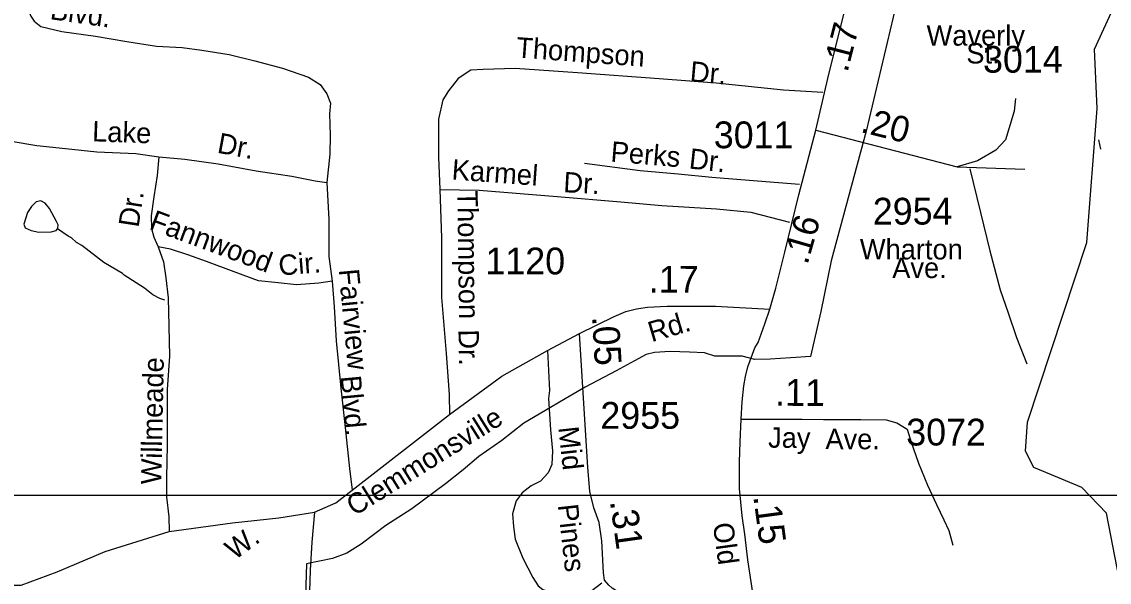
# Model space of a CAD drawing. Extents: x 1547597 to 1699558, y 810033 to 920809.
# Drawn here: x 1619556 to 1624629, y 830901 to 833515 of the extents above; entities that cross this region are included whole.
import ezdxf

# ---------------------------------------------------------------- set-up
doc = ezdxf.new("R2010")
doc.units = 0
for name, color, linetype in [('Exist Boundary Political City Limit New', 7, 'Continuous'), ('Exist Hydrographic Creek Single Shore', 7, 'Continuous'), ('Exist Hydrographic Misc Water Feature', 7, 'Continuous'), ('Exist Road Non-System Type 51', 7, 'Continuous'), ('Exist Road Non-System Type 51 Label', 7, 'Continuous'), ('Exist Road Secondary Mileage Hundredths English Label', 7, 'Continuous'), ('Exist Road Secondary Type 41 Attributed', 7, 'Continuous'), ('Exist Road Secondary Type 51 Attributed', 7, 'Continuous'), ('Exist Road Secondary Type 51 Label', 7, 'Continuous'), ('Exist Road Secondary Type 51 Number Label', 7, 'Continuous'), ('Map Preparation Boundary City Limit Buffer Line', 7, 'Continuous'), ('Map Preparation Inset Cut Line', 7, 'Continuous')]:
    doc.layers.add(name, color=color, linetype=linetype)

msp = doc.modelspace()

# ---------------------------------------------------------------- linework, layer by layer
at = {"layer": 'Exist Boundary Political City Limit New'}
for points in [[(1623690.8, 833833), (1623495.9, 833004.4), (1623332.2, 832399.4), (1623283.3, 832163.3), (1623235.6, 831954.1), (1623144, 831946.5), (1623046.6, 831941.6), (1622976, 831938.8), (1622917.2, 831955.6), (1622854.1, 831955.6), (1622789.5, 831955.6), (1622741.5, 831971.1), (1622671, 831973.2), (1622580.6, 831976.4), (1622508, 831971.5), (1622468.2, 831962.6), (1622414.4, 831933.7), (1622328.7, 831886.9), (1622185.2, 831810.2), (1622091.5, 831756.5), (1621995.9, 831699.7), (1621898.2, 831643), (1621795.5, 831562.2), (1621687.8, 831486.5), (1621615.9, 831424.7), (1621532.2, 831360), (1621375.6, 831242.4), (1621254, 831165.7), (1621139.3, 831078), (1621073.5, 831036.2), (1621005.8, 831012), (1620884.3, 830986.1)], [(1620884.3, 830986.1), (1620865.1, 830333.4), (1620410.9, 830337.9), (1620469.9, 829969.9), (1620878.7, 829974.5), (1620906, 830855.9), (1622929.5, 830824.1), (1623061.2, 829874.6), (1620883.3, 829915.1), (1620856.6, 828900.5), (1620107.2, 828950.5), (1619993.8, 827458.7), (1620193.2, 827436.1), (1620161.4, 826927.3), (1619993.4, 826804.7), (1619829.8, 827090.9), (1619716.3, 827209), (1619947.8, 830787.4), (1619811.5, 830737.5), (1619648, 830669.3), (1619576.9, 830662.1)]]:
    msp.add_lwpolyline(points, dxfattribs=at)
at = {"layer": 'Exist Hydrographic Creek Single Shore'}
msp.add_lwpolyline([(1625313.8, 829688.5), (1625156.8, 829773.8), (1625082.8, 829909.8), (1625051.8, 830041.8), (1624815.8, 830470), (1624759.8, 830704.2), (1624694.8, 830813.8), (1624616.8, 831222.5), (1624501.8, 831343), (1624277.7, 831436.2), (1624237.7, 831512.4), (1624247.8, 831646.9), (1624524.7, 832484.9), (1624572.2, 833109.8), (1624560.2, 833387), (1624690.8, 833673.1), (1624660.8, 833867.4), (1624665.8, 834317), (1624812.8, 834681.7)], dxfattribs=at)
at = {"layer": 'Exist Hydrographic Misc Water Feature'}
msp.add_line((1624589.6, 832920.4), (1624580.5, 832964.2), dxfattribs=at)
for points in [[(1619722.8, 832549.2), (1619724.7, 832552.1), (1619726.8, 832567.6), (1619718.8, 832583.7), (1619685.2, 832644.3), (1619665, 832668.6), (1619645.8, 832679.1), (1619623, 832675.2), (1619601.4, 832652.6), (1619583.5, 832625), (1619565.7, 832570.3), (1619572.5, 832553.9), (1619599.8, 832540.8), (1619636.1, 832533.5), (1619693, 832534.5), (1619717.6, 832540.7), (1619722.8, 832549.2)], [(1620224.3, 832216.3), (1620200.4, 832224.6), (1620168.6, 832241), (1620129, 832271.6), (1620033.9, 832332.9), (1620026.1, 832341), (1619938.8, 832392.2), (1619835.9, 832471.6), (1619812.1, 832485.9), (1619788.4, 832506.3), (1619772.5, 832514.5), (1619722.8, 832549.2)]]:
    msp.add_lwpolyline(points, dxfattribs=at)
at = {"layer": 'Exist Road Non-System Type 51'}
for points in [[(1619574.8, 833703.7), (1619579.6, 833635.5), (1619584.8, 833575.6), (1619598.3, 833541.3), (1619613.8, 833517.2), (1619645.5, 833492.7), (1619742.9, 833469.3), (1619900.5, 833446.9), (1620045.9, 833422.8), (1620185.5, 833400.7), (1620305.3, 833394.9), (1620397.1, 833381.6), (1620524.5, 833361.6), (1620644, 833332), (1620773.4, 833297.9), (1620894.6, 833256.3), (1620947.9, 833221.6), (1620979.3, 833179.1), (1620996.6, 833134.7), (1620992.1, 833085), (1620994.7, 832985.1), (1620994, 832897.9), (1620979.2, 832764.4)], [(1623293.2, 833184.3), (1623109.4, 833196.1), (1622795.2, 833228.8), (1622529.9, 833249), (1622148.7, 833276.7), (1621858.6, 833297), (1621709.1, 833291.9), (1621651.2, 833288.9), (1621591.9, 833249.5), (1621547.4, 833193.2), (1621520.8, 833150), (1621500.1, 833061), (1621500.1, 832883), (1621506, 832731.7)], [(1624192.2, 833157.5), (1624185.1, 833097.7), (1624160.1, 833016.1), (1624145.2, 832964.4), (1624100.6, 832915.1), (1624014, 832866.4), (1623919.5, 832837.9)], [(1619415.7, 832966.5), (1619507.4, 832957.2), (1619627, 832937.4), (1619760.6, 832923.5), (1619906.4, 832907.3), (1620088, 832900.6), (1620195.7, 832885)], [(1620195.7, 832885), (1620188.3, 832797.1), (1620172.9, 832697.4), (1620159.5, 832609.6), (1620161.3, 832550.5), (1620172.1, 832509.5), (1620193.4, 832465.2)], [(1620195.7, 832885), (1620317.3, 832873.1), (1620473, 832852.8), (1620650.2, 832820.2), (1620816.2, 832794.1), (1620925.8, 832773.3), (1620979.2, 832764.4)], [(1623183.7, 832756.3), (1622988, 832771.2), (1622774.6, 832789), (1622618, 832804.6), (1622440.4, 832819.2), (1622181.8, 832854.2)], [(1623979.4, 832828.9), (1623994.3, 832764.7), (1624028.3, 832624.4), (1624071.5, 832445.8), (1624120.6, 832265.1), (1624156.8, 832156.7), (1624197.1, 832042.2), (1624245.3, 831919.6)], [(1620979.2, 832764.4), (1620988.1, 832592.4), (1620988.1, 832420.3), (1621004, 832305.3)], [(1621506, 832731.7), (1621514.9, 832506.3), (1621514.9, 832228.3), (1621535.7, 831967.3), (1621549.5, 831775.6), (1621552.4, 831682.3)], [(1621506, 832731.7), (1621689.7, 832728.8), (1622054.3, 832699.1), (1622350.7, 832675.4), (1622542.5, 832658), (1622797.2, 832642.4), (1622957.9, 832626.7), (1623138.2, 832579.6)], [(1621004, 832305.3), (1620941.9, 832296.2), (1620837.9, 832287.9), (1620752.3, 832297), (1620660.4, 832306.5), (1620547.2, 832348), (1620418.1, 832396), (1620330.7, 832427.2), (1620251, 832454.5), (1620193.4, 832465.2)], [(1620193.4, 832465.2), (1620218.2, 832394.9), (1620229.1, 832320.8), (1620239.6, 832226.8), (1620241.7, 832094.9), (1620245.5, 831955), (1620235.2, 831798.8), (1620235.3, 831674.9), (1620235.2, 831538.4), (1620232.3, 831390.1), (1620232.3, 831298.2), (1620242.3, 831205.5), (1620244.6, 831137.1)], [(1621004, 832305.3), (1621014.1, 832185.2), (1621023.7, 832027.2), (1621044.4, 831805), (1621065.6, 831622.9), (1621084.7, 831430.8), (1621097.8, 831329.3)], [(1622008, 831980.7), (1622017.8, 831794.2), (1622013.2, 831756.9), (1622022.8, 831611.1), (1622031.4, 831512.8), (1622028.4, 831449.1), (1622011.8, 831411.2), (1621975.4, 831371.9), (1621932.9, 831350.5), (1621890.6, 831317.2), (1621862, 831279.5), (1621845, 831219.9), (1621850.2, 831159.9), (1621857.2, 831101.7), (1621893.8, 831013.3), (1621940.4, 830922.6), (1621965.9, 830884.2), (1621987.5, 830866), (1622013.4, 830857.6), (1622065.4, 830856.8), (1622161.2, 830857.4), (1622209.2, 830856.7), (1622261.6, 830897.1)], [(1623470, 831659.4), (1623587.8, 831657.6), (1623638.6, 831644.1), (1623686.2, 831614.6), (1623704.4, 831553.2), (1623738.5, 831455.5), (1623781.6, 831353.2), (1623822.5, 831262.6), (1623857.3, 831192), (1623881.5, 831141.9), (1623899.7, 831073.7)], [(1620921.5, 831227.3), (1620910, 831087.9), (1620902.2, 830956.2), (1620895.1, 830754.5), (1620897, 830624.3), (1620906, 830552.3), (1620919.4, 830514.2), (1620942.8, 830485.9), (1620970.4, 830455.4), (1620983.9, 830427.3), (1620991.2, 830383.1), (1620986.6, 830343.4), (1620970.1, 830309.5), (1620947.7, 830279.9), (1620903.2, 830236.6)]]:
    msp.add_lwpolyline(points, dxfattribs=at)
at = {"layer": 'Exist Road Secondary Type 41 Attributed'}
for points in [[(1622966.8, 830851.3), (1622708.3, 830853.9), (1622504.5, 830857.9), (1622328.2, 830861.8), (1622310, 830873.4), (1622294.3, 830887), (1622275, 830910.6), (1622269.4, 830944.1), (1622262.4, 831093.1), (1622250.3, 831179.7), (1622224.5, 831247.6), (1622206.3, 831324.2), (1622197, 831436.5), (1622184.4, 831635.4), (1622158.3, 832061.4)], [(1623196.1, 831660.5), (1623296.3, 831659.9), (1623470, 831659.4)]]:
    msp.add_lwpolyline(points, dxfattribs=at)
at = {"layer": 'Exist Road Secondary Type 51 Attributed'}
for points in [[(1623260.7, 833008.9), (1623317, 833250.4), (1623398.2, 833580.8), (1623461.4, 833835.1)], [(1623045.2, 832173.9), (1623074, 832272.6), (1623116.4, 832440.6), (1623181.6, 832707.8), (1623260.7, 833008.9)], [(1623260.7, 833008.9), (1623919.5, 832837.9), (1624235.4, 832827.5)], [(1622158.3, 832061.4), (1622319.9, 832140.5), (1622373.9, 832162.6), (1622424.2, 832176.5), (1622474.9, 832183.7), (1622566.3, 832188.8), (1622792.4, 832187.8), (1623045.2, 832173.9)], [(1622912.1, 831660.5), (1622916.7, 831742), (1622924.1, 831817.2), (1622932.3, 831859.7), (1622943, 831905.9), (1622975.8, 831993.2), (1622990.7, 832019.3), (1623023.1, 832105.6), (1623045.2, 832173.9)], [(1618645.6, 830906.2), (1619047.7, 830894.3), (1619435.7, 830886.5), (1619553.2, 830886.5), (1619721.8, 830949.2), (1619945.1, 831043.4), (1620244.6, 831137.1), (1620539.4, 831177.2), (1620754.9, 831200.7), (1620921.5, 831227.3), (1621021.4, 831271.3), (1621097.8, 831329.3), (1621552.4, 831682.3), (1621796.4, 831862), (1622008, 831980.7), (1622158.3, 832061.4)], [(1622966.8, 830851.3), (1622943.2, 831004.4), (1622928.9, 831125.3), (1622917.5, 831210.4), (1622904.9, 831337.8), (1622904.9, 831460.8), (1622907.8, 831555.3), (1622912.1, 831660.5)], [(1622912.1, 831660.5), (1623060.6, 831661.5), (1623196.1, 831660.5)]]:
    msp.add_lwpolyline(points, dxfattribs=at)
at = {"layer": 'Map Preparation Boundary City Limit Buffer Line'}
for points in [[(1623690.8, 833833), (1623495.9, 833004.4), (1623332.2, 832399.4), (1623283.3, 832163.3), (1623235.6, 831954.1), (1623144, 831946.5), (1623046.6, 831941.6), (1622976, 831938.8), (1622917.2, 831955.6), (1622854.1, 831955.6), (1622789.5, 831955.6), (1622741.5, 831971.1), (1622671, 831973.2), (1622580.6, 831976.4), (1622508, 831971.5), (1622468.2, 831962.6), (1622414.4, 831933.7), (1622328.7, 831886.9), (1622185.2, 831810.2), (1622091.5, 831756.5), (1621995.9, 831699.7), (1621898.2, 831643), (1621795.5, 831562.2), (1621687.8, 831486.5), (1621615.9, 831424.7), (1621532.2, 831360), (1621375.6, 831242.4), (1621254, 831165.7), (1621139.3, 831078), (1621073.5, 831036.2), (1621005.8, 831012), (1620884.3, 830986.1)], [(1620884.3, 830986.1), (1620865.1, 830333.4), (1620410.9, 830337.9), (1620469.9, 829969.9), (1620878.7, 829974.5), (1620906, 830855.9), (1622929.5, 830824.1), (1623061.2, 829874.6), (1620883.3, 829915.1), (1620856.6, 828900.5), (1620107.2, 828950.5), (1619993.8, 827458.7), (1620193.2, 827436.1), (1620161.4, 826927.3), (1619993.4, 826804.7), (1619829.8, 827090.9), (1619716.3, 827209), (1619947.8, 830787.4), (1619811.5, 830737.5), (1619648, 830669.3), (1619576.9, 830662.1)]]:
    msp.add_lwpolyline(points, dxfattribs=at)
at = {"layer": 'Map Preparation Inset Cut Line'}
for points in [[(1633724, 874749.3), (1571208, 874749.3), (1571208, 831307.2), (1633724, 831307.2)], [(1575502.6, 831307.2), (1641328.6, 831307.2), (1641328.6, 811336.3), (1575502.6, 811336.3)]]:
    msp.add_lwpolyline(points, close=True, dxfattribs=at)

# ---------------------------------------------------------------- texts
at = {"layer": 'Exist Road Non-System Type 51 Label'}
for s, rotation, p in [('Blvd.', 351.9091, (1619685.1, 833527.2)), ('Thompson', 355.838, (1621860.5, 833348.6)), ('Dr.', 354.9847, (1622670.2, 833236.6)), ('Lake', 357.8909, (1619883.7, 832957.4)), ('Dr.', 349.5741, (1620464.2, 832904.4)), ('Perks', 355.2973, (1622300.9, 832862.8)), ('Dr.', 353.8057, (1622665.8, 832830.6)), ('Karmel', 355.8632, (1621559.8, 832779.1)), ('Dr.', 356.8106, (1622081, 832719.9)), ('Thompson', 270.7631, (1621588.1, 832727.4)), ('Dr.', 81.3274, (1620101, 832552.4)), ('Fannwood', 339.5877, (1620146.4, 832549.7)), ('Cir.', 4.5587, (1620757.6, 832330.8)), ('Fairview', 275.325, (1621034.5, 832358.2)), ('Dr.', 271.0369, (1621593.2, 832079.1)), ('Willmeade', 88.8324, (1620207.2, 831356.2)), ('Blvd.', 275.325, (1621043.4, 831861))]:
    msp.add_text(s, height=95, rotation=rotation, dxfattribs=at).set_placement(p)
at = {"layer": 'Exist Road Secondary Mileage Hundredths English Label'}
for s, height, rotation, p in [('.17', 120, 75.527, (1623407.3, 833274.9)), ('.20', 120, 346.1108, (1623464.5, 833001.1)), ('.16', 120, 73.9727, (1623221, 832377.7)), ('.17', 125, 359.7396, (1622481.1, 832251.7)), ('.05', 125, 273.5071, (1622216.2, 832139.5)), ('.11', 125, 359.6156, (1623070.3, 831723.9)), ('.31', 125, 277.9975, (1622299.5, 831278.4)), ('.15', 125, 277.6577, (1622968.3, 831301))]:
    msp.add_text(s, height=height, rotation=rotation, dxfattribs=at).set_placement(p)
at = {"layer": 'Exist Road Secondary Type 51 Label'}
for s, p in [('Waverly', (1623777, 833403.4)), ('St.', (1623962.3, 833320.1)), ('Wharton', (1623465.8, 832406.1)), ('Ave.', (1623616.8, 832319.4))]:
    msp.add_text(s, height=95, dxfattribs=at).set_placement(p)
for s, rotation, p in [('Rd.', 16.3921, (1622494.2, 832019.8)), ('Clemmonsville', 31.9288, (1621108.6, 831207)), ('Mid', 276.3819, (1622058.7, 831622.5)), ('Jay', 359.6156, (1623037.5, 831528.1)), ('Ave.', 359.8279, (1623305, 831521.4)), ('Pines', 276.4169, (1622056.4, 831260.6)), ('W.', 36.166, (1620549.6, 831001.3)), ('Old', 277.8207, (1622779.7, 831172.5))]:
    msp.add_text(s, height=95, rotation=rotation, dxfattribs=at).set_placement(p)
at = {"layer": 'Exist Road Secondary Type 51 Number Label'}
for s, p in [('3014', (1624040.3, 833277.2)), ('3011', (1622784.4, 832924.8)), ('2954', (1623526, 832568.7)), ('1120', (1621719.1, 832336.4)), ('2955', (1622255.3, 831616.3)), ('3072', (1623681.9, 831538.3))]:
    msp.add_text(s, height=125, dxfattribs=at).set_placement(p)

doc.saveas('drawing.dxf')
